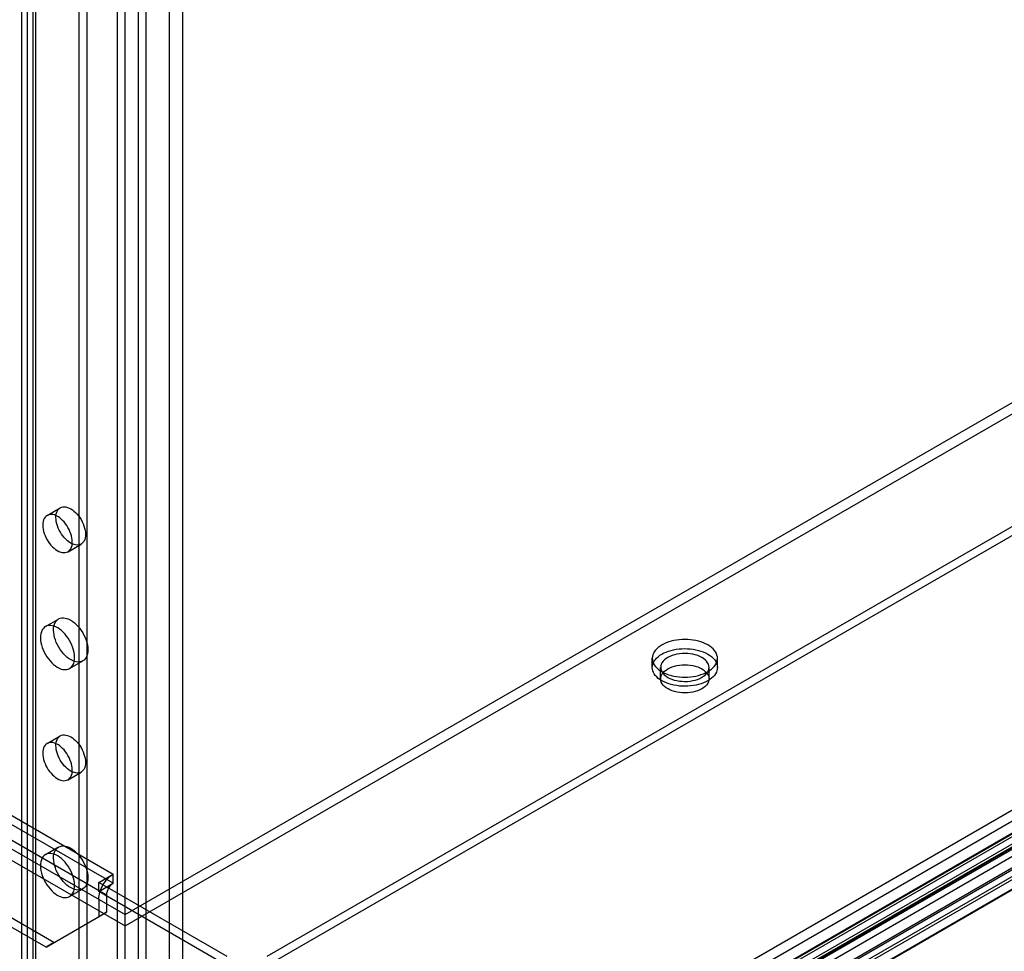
# Model space of a CAD drawing. Header units: millimetres. Extents: x 188 to 1028, y 131 to 1566.
# Tile 268 of 326: x 599 to 705, y 1158 to 1258. Entities that reach past the tile are written whole.
import ezdxf

# ---------------------------------------------------------------- set-up
doc = ezdxf.new("R2010")
doc.units = ezdxf.units.MM
doc.header["$LTSCALE"] = 110.325218
doc.layers.get('0').update_dxf_attribs({"linetype": 'CONTINUOUS'})

msp = doc.modelspace()

# ---------------------------------------------------------------- linework, layer by layer
at = {"color": 7, "linetype": 'CONTINUOUS'}
for p, q in [((609.66, 1565.99), (609.66, 633.55)), ((610.51, 633.06), (610.51, 1565.5)), ((611.93, 1563.71), (611.93, 634.85)), ((612.77, 635.34), (612.77, 1564.2)), ((616.7, 590.05), (616.7, 1546.99)), ((615.28, 589.23), (615.28, 1546.17)), ((610.51, 1162.32), (928.71, 1346.03)), ((610.51, 1161.1), (928.71, 1344.81)), ((938.26, 1338.23), (625.72, 1157.79)), ((938.26, 1337.25), (625.72, 1156.81)), ((600.05, 627.99), (600.05, 1333.86)), ((600.89, 1333.37), (600.89, 627.5)), ((599.4, 1332.96), (599.4, 659.76)), ((600.6, 1332.96), (600.6, 659.76)), ((606.41, 1329.37), (606.41, 684.86)), ((605.56, 1328.88), (605.56, 684.37)), ((333.47, 1325.86), (609.24, 1166.65)), ((327.67, 1325.62), (610.51, 1162.32)), ((609.24, 1165.67), (333.47, 1324.88)), ((327.67, 1324.39), (610.51, 1161.1)), ((332.76, 1323.66), (608.53, 1164.44)), ((602.88, 1159.3), (338.42, 1311.98)), ((627.41, 1128.31), (947.17, 1312.92)), ((602.03, 1158.81), (337.57, 1311.49)), ((947.17, 1311.7), (627.41, 1127.09)), ((631.48, 1128.09), (947.7, 1310.66)), ((947.6, 1310.67), (631.52, 1128.18)), ((632.54, 1127.64), (948.62, 1310.13)), ((948.76, 1309.88), (632.68, 1127.4)), ((630.95, 1127.5), (945.05, 1308.84)), ((632.68, 1127.15), (948.76, 1309.64)), ((949.11, 1309.02), (633.04, 1126.54)), ((946.11, 1308.23), (632.01, 1126.89)), ((632.68, 1124.95), (949.11, 1307.64)), ((948.86, 1307.66), (632.79, 1125.18)), ((947.56, 1306), (631.48, 1123.52)), ((631.62, 1123.27), (947.7, 1305.76)), ((948.76, 1305.31), (632.54, 1122.74)), ((948.72, 1305.22), (632.64, 1122.73)), ((602.14, 1205.19), (603.55, 1206)), ((604.39, 1201.29), (605.8, 1202.11)), ((601.96, 1193.24), (603.38, 1194.06)), ((604.56, 1188.74), (605.98, 1189.56)), ((667.12, 1188.86), (667.12, 1189.84)), ((674.12, 1188.86), (674.12, 1189.84)), ((668.02, 1187.63), (668.02, 1188.86)), ((673.22, 1187.63), (673.22, 1188.86)), ((602.14, 1180.69), (603.55, 1181.51)), ((604.39, 1176.8), (605.8, 1177.61)), ((601.96, 1168.75), (603.38, 1169.57)), ((607.69, 1165.75), (609.24, 1166.65)), ((609.24, 1165.67), (609.24, 1166.65)), ((604.56, 1164.25), (605.98, 1165.06)), ((607.69, 1164.77), (607.69, 1165.75)), ((621.47, 1157.79), (607.69, 1165.75)), ((607.69, 1164.77), (609.24, 1165.67)), ((621.47, 1156.81), (607.69, 1164.77)), ((608.53, 1164.44), (608.53, 1162.57)), ((607.69, 1163.95), (607.69, 1162.08)), ((602.03, 1158.81), (608.53, 1162.57)), ((608.53, 1162.57), (607.69, 1162.08)), ((610.51, 1161.1), (610.51, 1162.32)), ((602.88, 1159.3), (602.03, 1158.81))]:
    msp.add_line(p, q, dxfattribs=at)
for points, knots in [([(604.85, 1202.32), (604.85, 1202.63), (604.72, 1203.26), (604.29, 1204.12), (603.69, 1204.82), (603.01, 1205.27), (602.27, 1205.35), (601.74, 1204.86), (601.67, 1204.4), (601.67, 1204.16)], [0, 0, 0, 0, 0.162807, 0.337914, 0.506802, 0.652033, 0.765633, 0.870556, 1, 1, 1, 1]), ([(603.09, 1204.97), (603.09, 1205.22), (603.15, 1205.68), (603.68, 1206.16), (604.4, 1206.09), (605.08, 1205.66), (605.7, 1204.96), (606.13, 1204.09), (606.27, 1203.45), (606.27, 1203.14)], [0, 0, 0, 0, 0.129744, 0.233538, 0.344971, 0.487672, 0.656606, 0.835068, 1, 1, 1, 1]), ([(601.67, 1204.16), (601.67, 1203.85), (601.8, 1203.22), (602.23, 1202.36), (602.84, 1201.66), (603.52, 1201.21), (604.25, 1201.14), (604.79, 1201.61), (604.85, 1202.08), (604.85, 1202.32)], [0, 0, 0, 0, 0.162892, 0.338517, 0.507397, 0.652855, 0.765202, 0.869081, 1, 1, 1, 1]), ([(606.27, 1203.14), (606.27, 1202.89), (606.21, 1202.43), (605.68, 1201.96), (604.95, 1202.02), (604.27, 1202.46), (603.66, 1203.17), (603.22, 1204.03), (603.09, 1204.67), (603.09, 1204.97)], [0, 0, 0, 0, 0.130231, 0.233176, 0.344879, 0.489739, 0.658605, 0.836049, 1, 1, 1, 1]), ([(602.84, 1192.87), (602.84, 1193.15), (602.91, 1193.68), (603.52, 1194.24), (604.36, 1194.16), (605.15, 1193.65), (605.86, 1192.84), (606.36, 1191.84), (606.52, 1191.1), (606.52, 1190.75)], [0, 0, 0, 0, 0.130231, 0.233176, 0.344879, 0.489739, 0.658605, 0.836049, 1, 1, 1, 1]), ([(605.1, 1189.93), (605.1, 1190.28), (604.95, 1191.02), (604.45, 1192.01), (603.75, 1192.82), (602.96, 1193.33), (602.12, 1193.42), (601.5, 1192.87), (601.43, 1192.34), (601.43, 1192.05)], [0, 0, 0, 0, 0.162892, 0.338517, 0.507397, 0.652855, 0.765202, 0.869081, 1, 1, 1, 1]), ([(606.52, 1190.75), (606.52, 1190.47), (606.44, 1189.93), (605.83, 1189.38), (604.99, 1189.46), (604.2, 1189.97), (603.5, 1190.78), (602.99, 1191.77), (602.84, 1192.51), (602.84, 1192.87)], [0, 0, 0, 0, 0.130231, 0.233176, 0.344879, 0.489739, 0.658605, 0.836049, 1, 1, 1, 1]), ([(601.43, 1192.05), (601.43, 1191.7), (601.58, 1190.97), (602.07, 1189.98), (602.78, 1189.16), (603.56, 1188.65), (604.41, 1188.56), (605.03, 1189.11), (605.1, 1189.65), (605.1, 1189.93)], [0, 0, 0, 0, 0.162892, 0.338517, 0.507397, 0.652855, 0.765202, 0.869081, 1, 1, 1, 1]), ([(673.09, 1191.27), (672.78, 1191.45), (672.07, 1191.72), (670.92, 1191.89), (669.74, 1191.83), (668.65, 1191.56), (667.78, 1191.08), (667.19, 1190.44), (667.05, 1189.65), (667.43, 1188.9), (667.88, 1188.56), (668.14, 1188.41)], [0, 0, 0, 0, 0.12288, 0.258001, 0.394375, 0.524119, 0.637204, 0.730344, 0.810577, 0.896245, 1, 1, 1, 1]), ([(668.14, 1187.43), (667.88, 1187.58), (667.43, 1187.92), (667.05, 1188.65), (667.19, 1189.44), (667.76, 1190.09), (668.63, 1190.57), (669.71, 1190.85), (670.9, 1190.91), (672.06, 1190.74), (672.78, 1190.47), (673.09, 1190.29)], [0, 0, 0, 0, 0.103303, 0.188219, 0.267731, 0.36043, 0.473052, 0.602502, 0.739885, 0.876488, 1, 1, 1, 1]), ([(668.14, 1188.41), (668.45, 1188.23), (669.17, 1187.95), (670.32, 1187.78), (671.5, 1187.84), (672.58, 1188.12), (673.46, 1188.59), (674.04, 1189.23), (674.19, 1190.03), (673.81, 1190.77), (673.36, 1191.11), (673.09, 1191.27)], [0, 0, 0, 0, 0.12288, 0.258001, 0.394375, 0.524119, 0.637204, 0.730344, 0.810577, 0.896245, 1, 1, 1, 1]), ([(668.78, 1189.92), (668.54, 1189.78), (668.12, 1189.45), (667.94, 1188.65), (668.43, 1187.96), (669.26, 1187.52), (670.32, 1187.32), (671.44, 1187.38), (672.15, 1187.62), (672.46, 1187.8)], [0, 0, 0, 0, 0.129083, 0.232296, 0.344896, 0.489742, 0.660269, 0.837889, 1, 1, 1, 1]), ([(673.09, 1190.29), (673.35, 1190.13), (673.8, 1189.79), (674.18, 1189.06), (674.05, 1188.27), (673.48, 1187.62), (672.61, 1187.15), (671.52, 1186.86), (670.34, 1186.8), (669.18, 1186.97), (668.46, 1187.25), (668.14, 1187.43)], [0, 0, 0, 0, 0.103303, 0.188219, 0.267731, 0.36043, 0.473052, 0.602502, 0.739885, 0.876488, 1, 1, 1, 1]), ([(672.46, 1187.8), (672.7, 1187.94), (673.12, 1188.26), (673.3, 1189.07), (672.81, 1189.76), (671.97, 1190.19), (670.91, 1190.4), (669.8, 1190.33), (669.08, 1190.09), (668.78, 1189.92)], [0, 0, 0, 0, 0.129083, 0.232296, 0.344896, 0.489742, 0.660269, 0.837889, 1, 1, 1, 1]), ([(672.46, 1186.57), (672.15, 1186.4), (671.45, 1186.16), (670.34, 1186.09), (669.28, 1186.29), (668.44, 1186.72), (667.94, 1187.41), (668.11, 1188.22), (668.54, 1188.55), (668.78, 1188.69)], [0, 0, 0, 0, 0.161103, 0.33697, 0.507447, 0.652878, 0.76615, 0.87026, 1, 1, 1, 1]), ([(668.78, 1188.69), (669.08, 1188.87), (669.79, 1189.1), (670.9, 1189.17), (671.96, 1188.97), (672.8, 1188.54), (673.3, 1187.85), (673.12, 1187.04), (672.7, 1186.71), (672.46, 1186.57)], [0, 0, 0, 0, 0.161103, 0.33697, 0.507447, 0.652878, 0.76615, 0.87026, 1, 1, 1, 1]), ([(603.09, 1180.48), (603.09, 1180.72), (603.15, 1181.18), (603.68, 1181.66), (604.4, 1181.59), (605.08, 1181.16), (605.7, 1180.46), (606.13, 1179.6), (606.27, 1178.95), (606.27, 1178.64)], [0, 0, 0, 0, 0.129744, 0.233538, 0.344971, 0.487672, 0.656606, 0.835068, 1, 1, 1, 1]), ([(604.85, 1177.83), (604.85, 1178.13), (604.72, 1178.77), (604.29, 1179.62), (603.69, 1180.33), (603.01, 1180.77), (602.27, 1180.85), (601.74, 1180.37), (601.67, 1179.91), (601.67, 1179.66)], [0, 0, 0, 0, 0.162807, 0.337914, 0.506802, 0.652033, 0.765633, 0.870556, 1, 1, 1, 1]), ([(606.27, 1178.64), (606.27, 1178.4), (606.21, 1177.94), (605.68, 1177.46), (604.95, 1177.53), (604.27, 1177.97), (603.65, 1178.67), (603.22, 1179.54), (603.09, 1180.18), (603.09, 1180.48)], [0, 0, 0, 0, 0.13017, 0.232831, 0.344397, 0.488683, 0.65935, 0.838372, 1, 1, 1, 1]), ([(601.67, 1179.66), (601.67, 1179.36), (601.8, 1178.72), (602.23, 1177.86), (602.84, 1177.16), (603.52, 1176.72), (604.25, 1176.64), (604.79, 1177.11), (604.85, 1177.58), (604.85, 1177.83)], [0, 0, 0, 0, 0.162131, 0.339201, 0.507548, 0.651229, 0.764083, 0.868455, 1, 1, 1, 1]), ([(602.84, 1168.38), (602.84, 1168.66), (602.91, 1169.19), (603.52, 1169.74), (604.36, 1169.66), (605.15, 1169.16), (605.86, 1168.34), (606.36, 1167.35), (606.52, 1166.61), (606.52, 1166.25)], [0, 0, 0, 0, 0.130231, 0.233176, 0.344879, 0.489739, 0.658605, 0.836049, 1, 1, 1, 1]), ([(605.1, 1165.44), (605.1, 1165.79), (604.95, 1166.52), (604.45, 1167.51), (603.75, 1168.33), (602.96, 1168.84), (602.12, 1168.93), (601.5, 1168.38), (601.43, 1167.84), (601.43, 1167.56)], [0, 0, 0, 0, 0.162892, 0.338517, 0.507397, 0.652855, 0.765202, 0.869081, 1, 1, 1, 1]), ([(606.52, 1166.25), (606.52, 1165.97), (606.44, 1165.44), (605.83, 1164.89), (604.99, 1164.97), (604.2, 1165.47), (603.5, 1166.28), (602.99, 1167.28), (602.84, 1168.02), (602.84, 1168.38)], [0, 0, 0, 0, 0.130231, 0.233176, 0.344879, 0.489739, 0.658605, 0.836049, 1, 1, 1, 1]), ([(601.43, 1167.56), (601.43, 1167.21), (601.58, 1166.47), (602.07, 1165.48), (602.78, 1164.67), (603.56, 1164.16), (604.41, 1164.07), (605.03, 1164.62), (605.1, 1165.15), (605.1, 1165.44)], [0, 0, 0, 0, 0.162892, 0.338517, 0.507397, 0.652855, 0.765202, 0.869081, 1, 1, 1, 1]), ([(607.69, 1163.95), (607.69, 1164.21), (607.78, 1164.75), (608.12, 1165.5), (608.6, 1166.17), (609.02, 1166.52), (609.24, 1166.65)], [0, 0, 0, 0, 0.239286, 0.500002, 0.760717, 1, 1, 1, 1]), ([(609.24, 1165.67), (609.1, 1165.59), (608.86, 1165.36), (608.61, 1164.93), (608.53, 1164.6), (608.53, 1164.44)], [0, 0, 0, 0, 0.324297, 0.675568, 1, 1, 1, 1])]:
    msp.add_open_spline(points, degree=3, knots=knots, dxfattribs=at)

doc.saveas('drawing.dxf')
